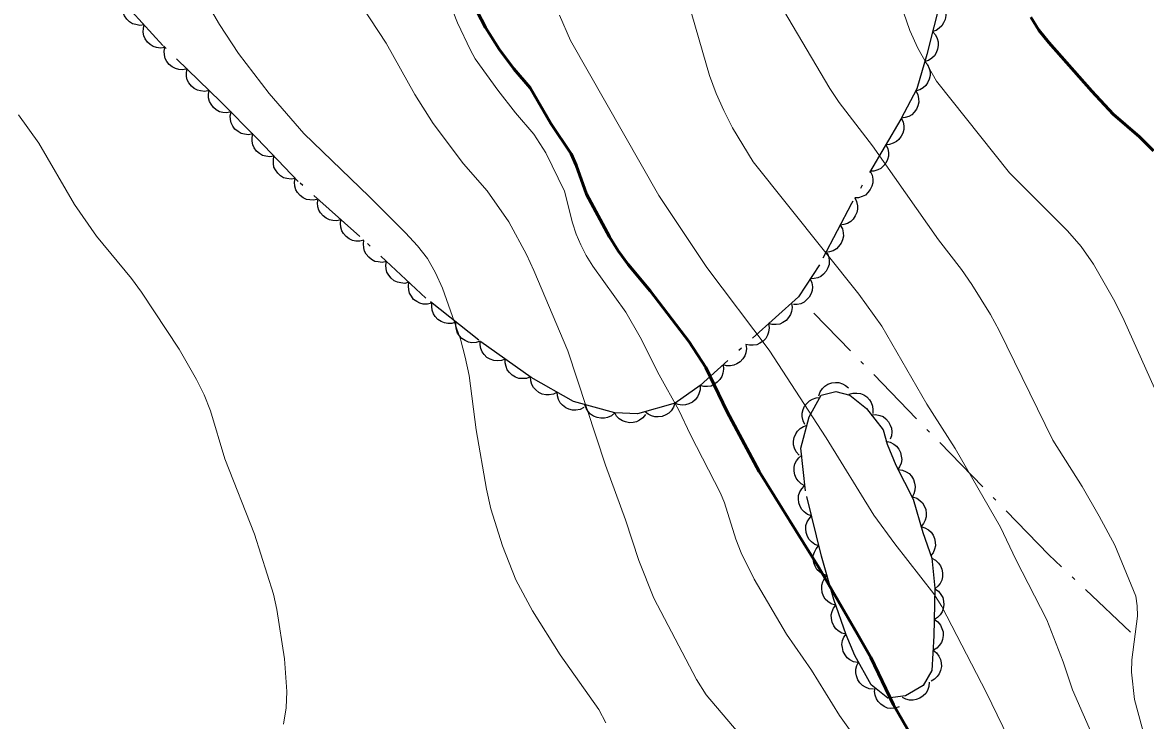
# Model space of a CAD drawing. Extents: x 356765 to 358572, y 5103174 to 5104650.
# Drawn here: x 357079.3 to 357134, y 5103805.6 to 5103839.6 of the extents above; entities that cross this region are included whole.
import ezdxf

# ---------------------------------------------------------------- set-up
doc = ezdxf.new("R2010")
doc.units = 0
doc.header["$LTSCALE"] = 0.6
doc.linetypes.add('DOT_DASHED', pattern=[7.7, 5, -1.2, 0.3, -1.2])
for name, color, linetype, lineweight in [('1', 7, 'Continuous', 53), ('2', 7, 'Continuous', 13), ('41', 7, 'DOT_DASHED', 25), ('44', 7, 'Continuous', 25)]:
    doc.layers.add(name, color=color, linetype=linetype, lineweight=lineweight)

msp = doc.modelspace()

# ---------------------------------------------------------------- linework, layer by layer
at = {"layer": '1'}
for points in [[(357125.22, 5103800.28), (357121.72, 5103806.36), (357120.62, 5103808.66), (357119.97, 5103809.79), (357118.08, 5103813.05), (357115.18, 5103817.71), (357113.62, 5103820.63), (357112.58, 5103822.78), (357111.78, 5103824.03), (357109.87, 5103826.51), (357108.8, 5103827.79), (357108.32, 5103828.46), (357107.89, 5103829.15), (357106.77, 5103831.23), (357106.27, 5103832.63), (357106.02, 5103833.19), (357105.03, 5103834.67), (357104.03, 5103836.4), (357103.23, 5103837.33), (357102.52, 5103838.29), (357101.86, 5103839.34), (357101.04, 5103840.92)], [(357134.37, 5103833.34), (357133.7, 5103834.01), (357132.42, 5103835.12), (357131.37, 5103836.24), (357129.29, 5103838.61), (357128.8, 5103839.21), (357128.41, 5103839.84)]]:
    msp.add_lwpolyline(points, dxfattribs=at)
at = {"layer": '2'}
for points in [[(357107.72, 5103805.48), (357107.37, 5103806.13), (357105.49, 5103808.79), (357104.14, 5103810.94), (357103.34, 5103812.44), (357102.69, 5103814.09), (357102.12, 5103815.9), (357101.9, 5103816.86), (357101.4, 5103819.74), (357101.07, 5103822.4), (357100.87, 5103823.28), (357100.64, 5103824.16), (357099.76, 5103826.65), (357099.42, 5103827.4), (357099.03, 5103828.09), (357098.54, 5103828.71), (357097.97, 5103829.34), (357096.19, 5103831.11), (357093.02, 5103834.17), (357091.33, 5103836.12), (357089.84, 5103838.07), (357088.91, 5103839.48), (357088.06, 5103840.94)], [(357114.98, 5103804.03), (357112.6, 5103806.84), (357112.13, 5103807.59), (357110.06, 5103811.55), (357109.33, 5103813.38), (357108.67, 5103815.37), (357107.7, 5103818.03), (357105.86, 5103823.59), (357104.21, 5103827.51), (357103.85, 5103828.28), (357102.99, 5103829.87), (357101.94, 5103831.38), (357100.79, 5103832.7), (357099.31, 5103834.67), (357098.42, 5103836.07), (357097.02, 5103838.57), (357095.43, 5103841.01)], [(357111.55, 5103841.22), (357112.77, 5103837), (357113.08, 5103836.13), (357113.46, 5103835.29), (357113.88, 5103834.46), (357114.89, 5103832.8), (357120.04, 5103826.36), (357121.16, 5103824.79), (357123.35, 5103821), (357124.73, 5103818.83), (357126.93, 5103815), (357127.67, 5103813.44), (357129.19, 5103810.5), (357129.98, 5103808.45), (357130.44, 5103807.09)], [(357120.63, 5103803.67), (357119.09, 5103805.83), (357117.72, 5103808.04), (357116.51, 5103809.8), (357114.94, 5103812.48), (357114.3, 5103813.76), (357114.04, 5103814.42), (357113.5, 5103816.19), (357113.29, 5103816.67), (357111.83, 5103819.51), (357111.27, 5103820.7), (357110.31, 5103822.42), (357109.39, 5103824.26), (357108.69, 5103825.47), (357107.08, 5103827.72), (357106.76, 5103828.23), (357106.5, 5103828.76), (357106.27, 5103829.28), (357106.1, 5103829.82), (357105.7, 5103831.37), (357104.79, 5103833.24), (357104.21, 5103834.15), (357103.31, 5103835.18), (357102.46, 5103836.28), (357101.35, 5103837.82), (357101.13, 5103838.24), (357100.49, 5103839.57), (357100.11, 5103840.55)], [(357134.36, 5103803.84), (357133.83, 5103805.23), (357133.45, 5103806.61), (357133.3, 5103807.95), (357133.32, 5103808.55), (357133.6, 5103810.67), (357133.59, 5103811.18), (357133.51, 5103811.65), (357132.49, 5103814.13), (357131.74, 5103815.55), (357130.9, 5103816.99), (357129.48, 5103819.24), (357126.87, 5103824.58), (357126.45, 5103825.36), (357125.54, 5103826.83), (357125.03, 5103827.55), (357123.91, 5103829), (357120.7, 5103833.57), (357119.08, 5103835.68), (357118.62, 5103836.37), (357116.15, 5103840.54)], [(357135.9, 5103792.25), (357133.87, 5103795.11), (357132.22, 5103797.92), (357131.02, 5103799.51), (357129.2, 5103801.71), (357128.48, 5103802.7), (357127.56, 5103804.23), (357126.24, 5103806.94), (357124.08, 5103811.15), (357123.69, 5103811.76), (357121.79, 5103814.2), (357120.77, 5103815.59), (357118.45, 5103819.36), (357115.67, 5103823.63), (357112.64, 5103827.66), (357110.29, 5103831.16), (357105.99, 5103838.71), (357105.46, 5103839.94)], [(357135.48, 5103819.43), (357132.95, 5103825.07), (357132.49, 5103826), (357131.46, 5103827.82), (357130.85, 5103828.67), (357130.19, 5103829.44), (357127.36, 5103832.26), (357123.82, 5103836.72), (357122.91, 5103838.34), (357122.52, 5103839.2), (357122.21, 5103840.09)], [(357092.02, 5103805.42), (357092.15, 5103806.21), (357092.18, 5103807), (357092.07, 5103808.59), (357091.7, 5103811), (357091.54, 5103811.75), (357090.61, 5103814.67), (357089.17, 5103818.34), (357088.47, 5103820.68), (357088.16, 5103821.45), (357087.79, 5103822.2), (357086.94, 5103823.67), (357085.11, 5103826.45), (357084.62, 5103827.11), (357082.92, 5103829.18), (357081.85, 5103830.72), (357080.11, 5103833.71), (357079.13, 5103835.09)], [(357130.44, 5103807.09), (357131.47, 5103804.72), (357131.86, 5103803.58), (357132.33, 5103802.47), (357132.62, 5103801.9), (357133.91, 5103799.93), (357135.17, 5103797.8), (357136.83, 5103794.62), (357139.15, 5103790.88), (357140.91, 5103788.66), (357141.27, 5103788.25), (357141.67, 5103787.93), (357143.02, 5103786.98), (357143.88, 5103786.3), (357146.12, 5103785.09), (357147.7, 5103784.13), (357149.13, 5103783.37), (357152.08, 5103782.16), (357154.21, 5103781.21), (357154.92, 5103780.82), (357155.45, 5103780.26), (357155.63, 5103779.71)]]:
    msp.add_lwpolyline(points, dxfattribs=at)
at = {"layer": '41'}
msp.add_lwpolyline([(357133.25, 5103809.9), (357129.29, 5103813.66), (357117.84, 5103825.43)], dxfattribs=at)
at = {"layer": '44', "linetype": 'DOT_DASHED'}
msp.add_lwpolyline([(357124.03, 5103840.74), (357123.34, 5103838.02), (357122.86, 5103836.36), (357122.07, 5103834.87), (357119.68, 5103830.77), (357118.11, 5103827.78), (357117.09, 5103826.22), (357112.31, 5103821.91), (357111.09, 5103821.05), (357109.26, 5103820.52), (357108.15, 5103820.57), (357106.14, 5103821.12), (357104.08, 5103822.3), (357101.53, 5103824.11), (357098.96, 5103826.16), (357095.74, 5103829.16), (357092.74, 5103831.84), (357090.74, 5103833.94), (357088.97, 5103835.72), (357086.15, 5103838.47), (357081.77, 5103843.3)], dxfattribs=at)
at = {"layer": '44'}
for points in [[(357085.24, 5103839.47), (357085.03, 5103839.44), (357084.83, 5103839.48), (357084.67, 5103839.52), (357084.53, 5103839.62), (357084.39, 5103839.74), (357084.29, 5103839.91), (357084.21, 5103840.05), (357084.19, 5103840.23), (357084.19, 5103840.41), (357084.23, 5103840.59)], [(357123.99, 5103840.59), (357124.13, 5103840.44), (357124.22, 5103840.25), (357124.27, 5103840.09), (357124.27, 5103839.92), (357124.24, 5103839.73), (357124.16, 5103839.56), (357124.08, 5103839.42), (357123.95, 5103839.3), (357123.79, 5103839.2), (357123.62, 5103839.14)], [(357086.25, 5103838.36), (357086.04, 5103838.33), (357085.84, 5103838.36), (357085.68, 5103838.41), (357085.53, 5103838.51), (357085.4, 5103838.63), (357085.29, 5103838.79), (357085.22, 5103838.94), (357085.19, 5103839.11), (357085.2, 5103839.3), (357085.24, 5103839.47)], [(357123.62, 5103839.14), (357123.76, 5103838.98), (357123.85, 5103838.8), (357123.9, 5103838.64), (357123.9, 5103838.46), (357123.87, 5103838.28), (357123.79, 5103838.11), (357123.71, 5103837.96), (357123.58, 5103837.85), (357123.42, 5103837.74), (357123.25, 5103837.68)], [(357087.33, 5103837.32), (357087.12, 5103837.28), (357086.92, 5103837.3), (357086.76, 5103837.34), (357086.61, 5103837.42), (357086.46, 5103837.54), (357086.35, 5103837.69), (357086.27, 5103837.83), (357086.23, 5103838.01), (357086.22, 5103838.19), (357086.25, 5103838.37)], [(357123.24, 5103837.69), (357123.38, 5103837.53), (357123.46, 5103837.34), (357123.5, 5103837.18), (357123.5, 5103837), (357123.46, 5103836.82), (357123.38, 5103836.65), (357123.29, 5103836.51), (357123.16, 5103836.4), (357123, 5103836.3), (357122.83, 5103836.25)], [(357088.4, 5103836.27), (357088.2, 5103836.23), (357087.99, 5103836.25), (357087.83, 5103836.29), (357087.68, 5103836.37), (357087.54, 5103836.49), (357087.42, 5103836.65), (357087.34, 5103836.79), (357087.3, 5103836.96), (357087.3, 5103837.14), (357087.33, 5103837.32)], [(357089.48, 5103835.23), (357089.27, 5103835.19), (357089.07, 5103835.2), (357088.91, 5103835.24), (357088.75, 5103835.33), (357088.61, 5103835.44), (357088.5, 5103835.6), (357088.42, 5103835.74), (357088.38, 5103835.91), (357088.37, 5103836.1), (357088.4, 5103836.27)], [(357122.8, 5103836.25), (357122.9, 5103836.07), (357122.94, 5103835.87), (357122.95, 5103835.71), (357122.91, 5103835.53), (357122.84, 5103835.36), (357122.72, 5103835.21), (357122.61, 5103835.09), (357122.46, 5103835.01), (357122.28, 5103834.95), (357122.1, 5103834.93)], [(357090.53, 5103834.16), (357090.32, 5103834.12), (357090.12, 5103834.14), (357089.96, 5103834.18), (357089.81, 5103834.27), (357089.66, 5103834.39), (357089.55, 5103834.54), (357089.47, 5103834.69), (357089.44, 5103834.86), (357089.43, 5103835.04), (357089.47, 5103835.22)], [(357122.1, 5103834.93), (357122.19, 5103834.74), (357122.23, 5103834.54), (357122.23, 5103834.37), (357122.18, 5103834.2), (357122.1, 5103834.04), (357121.98, 5103833.89), (357121.86, 5103833.78), (357121.71, 5103833.7), (357121.53, 5103833.64), (357121.35, 5103833.63)], [(357091.56, 5103833.07), (357091.36, 5103833.04), (357091.16, 5103833.07), (357091, 5103833.11), (357090.85, 5103833.2), (357090.71, 5103833.32), (357090.6, 5103833.48), (357090.53, 5103833.63), (357090.49, 5103833.8), (357090.49, 5103833.98), (357090.53, 5103834.16)], [(357121.35, 5103833.63), (357121.44, 5103833.44), (357121.47, 5103833.24), (357121.47, 5103833.08), (357121.43, 5103832.91), (357121.35, 5103832.74), (357121.22, 5103832.59), (357121.11, 5103832.48), (357120.95, 5103832.4), (357120.77, 5103832.35), (357120.59, 5103832.34)], [(357092.6, 5103831.99), (357092.39, 5103831.95), (357092.19, 5103831.98), (357092.03, 5103832.02), (357091.88, 5103832.11), (357091.74, 5103832.24), (357091.64, 5103832.4), (357091.56, 5103832.54), (357091.53, 5103832.71), (357091.53, 5103832.9), (357091.56, 5103833.07)], [(357093.71, 5103830.98), (357093.5, 5103830.93), (357093.3, 5103830.94), (357093.14, 5103830.97), (357092.98, 5103831.05), (357092.83, 5103831.16), (357092.71, 5103831.31), (357092.63, 5103831.44), (357092.58, 5103831.61), (357092.56, 5103831.8), (357092.59, 5103831.98)], [(357120.59, 5103832.34), (357120.68, 5103832.15), (357120.71, 5103831.95), (357120.72, 5103831.78), (357120.67, 5103831.61), (357120.59, 5103831.45), (357120.47, 5103831.3), (357120.35, 5103831.18), (357120.19, 5103831.11), (357120.02, 5103831.05), (357119.84, 5103831.04)], [(357094.82, 5103829.98), (357094.62, 5103829.93), (357094.42, 5103829.94), (357094.26, 5103829.97), (357094.1, 5103830.05), (357093.95, 5103830.16), (357093.83, 5103830.31), (357093.74, 5103830.44), (357093.7, 5103830.61), (357093.68, 5103830.8), (357093.71, 5103830.98)], [(357119.83, 5103831.05), (357119.92, 5103830.86), (357119.96, 5103830.66), (357119.97, 5103830.5), (357119.94, 5103830.33), (357119.86, 5103830.16), (357119.75, 5103830), (357119.64, 5103829.89), (357119.48, 5103829.8), (357119.31, 5103829.74), (357119.13, 5103829.72)], [(357095.94, 5103828.98), (357095.74, 5103828.93), (357095.54, 5103828.94), (357095.38, 5103828.97), (357095.22, 5103829.05), (357095.07, 5103829.16), (357094.95, 5103829.31), (357094.86, 5103829.44), (357094.82, 5103829.61), (357094.8, 5103829.8), (357094.82, 5103829.98)], [(357119.13, 5103829.72), (357119.23, 5103829.54), (357119.27, 5103829.34), (357119.28, 5103829.17), (357119.24, 5103829), (357119.17, 5103828.83), (357119.05, 5103828.68), (357118.94, 5103828.56), (357118.78, 5103828.47), (357118.61, 5103828.41), (357118.43, 5103828.39)], [(357097.04, 5103827.95), (357096.83, 5103827.9), (357096.63, 5103827.92), (357096.47, 5103827.95), (357096.31, 5103828.04), (357096.17, 5103828.15), (357096.05, 5103828.3), (357095.97, 5103828.44), (357095.93, 5103828.61), (357095.91, 5103828.8), (357095.94, 5103828.97)], [(357118.49, 5103828.36), (357118.57, 5103828.16), (357118.59, 5103827.96), (357118.58, 5103827.8), (357118.53, 5103827.63), (357118.44, 5103827.47), (357118.31, 5103827.33), (357118.19, 5103827.22), (357118.03, 5103827.15), (357117.85, 5103827.11), (357117.67, 5103827.1)], [(357098.13, 5103826.93), (357097.93, 5103826.88), (357097.73, 5103826.9), (357097.57, 5103826.93), (357097.41, 5103827.01), (357097.27, 5103827.13), (357097.15, 5103827.28), (357097.06, 5103827.42), (357097.02, 5103827.59), (357097.01, 5103827.77), (357097.04, 5103827.95)], [(357117.67, 5103827.1), (357117.75, 5103826.91), (357117.77, 5103826.71), (357117.76, 5103826.54), (357117.71, 5103826.38), (357117.62, 5103826.21), (357117.49, 5103826.07), (357117.37, 5103825.96), (357117.21, 5103825.89), (357117.03, 5103825.85), (357116.85, 5103825.85)], [(357099.23, 5103825.91), (357099.03, 5103825.86), (357098.83, 5103825.87), (357098.66, 5103825.91), (357098.51, 5103825.99), (357098.36, 5103826.1), (357098.25, 5103826.26), (357098.16, 5103826.4), (357098.12, 5103826.57), (357098.11, 5103826.75), (357098.13, 5103826.93)], [(357100.42, 5103824.99), (357100.22, 5103824.93), (357100.02, 5103824.93), (357099.86, 5103824.95), (357099.7, 5103825.02), (357099.54, 5103825.12), (357099.41, 5103825.27), (357099.32, 5103825.4), (357099.26, 5103825.57), (357099.24, 5103825.75), (357099.25, 5103825.93)], [(357116.76, 5103825.92), (357116.79, 5103825.71), (357116.76, 5103825.51), (357116.71, 5103825.36), (357116.61, 5103825.21), (357116.49, 5103825.07), (357116.33, 5103824.97), (357116.18, 5103824.9), (357116, 5103824.87), (357115.82, 5103824.87), (357115.64, 5103824.92)], [(357101.6, 5103824.06), (357101.4, 5103824), (357101.19, 5103823.99), (357101.03, 5103824.01), (357100.87, 5103824.09), (357100.71, 5103824.19), (357100.59, 5103824.33), (357100.49, 5103824.46), (357100.44, 5103824.63), (357100.41, 5103824.81), (357100.42, 5103824.99)], [(357115.64, 5103824.92), (357115.67, 5103824.71), (357115.64, 5103824.51), (357115.59, 5103824.35), (357115.5, 5103824.2), (357115.37, 5103824.07), (357115.21, 5103823.97), (357115.06, 5103823.89), (357114.89, 5103823.87), (357114.71, 5103823.87), (357114.53, 5103823.91)], [(357102.82, 5103823.19), (357102.63, 5103823.12), (357102.42, 5103823.11), (357102.26, 5103823.12), (357102.09, 5103823.18), (357101.93, 5103823.27), (357101.8, 5103823.41), (357101.7, 5103823.54), (357101.63, 5103823.7), (357101.59, 5103823.88), (357101.6, 5103824.06)], [(357114.53, 5103823.91), (357114.56, 5103823.71), (357114.53, 5103823.5), (357114.48, 5103823.35), (357114.38, 5103823.2), (357114.26, 5103823.06), (357114.1, 5103822.96), (357113.95, 5103822.89), (357113.78, 5103822.86), (357113.59, 5103822.86), (357113.42, 5103822.91)], [(357104.04, 5103822.32), (357103.85, 5103822.25), (357103.65, 5103822.24), (357103.48, 5103822.25), (357103.32, 5103822.31), (357103.16, 5103822.41), (357103.02, 5103822.54), (357102.92, 5103822.67), (357102.86, 5103822.83), (357102.82, 5103823.01), (357102.82, 5103823.19)], [(357113.42, 5103822.91), (357113.45, 5103822.7), (357113.41, 5103822.5), (357113.37, 5103822.34), (357113.27, 5103822.19), (357113.14, 5103822.06), (357112.98, 5103821.96), (357112.84, 5103821.88), (357112.66, 5103821.86), (357112.48, 5103821.86), (357112.3, 5103821.9)], [(357105.34, 5103821.58), (357105.16, 5103821.48), (357104.96, 5103821.45), (357104.79, 5103821.45), (357104.62, 5103821.49), (357104.45, 5103821.57), (357104.31, 5103821.69), (357104.19, 5103821.81), (357104.11, 5103821.96), (357104.06, 5103822.14), (357104.04, 5103822.32)], [(357112.3, 5103821.9), (357112.31, 5103821.7), (357112.25, 5103821.5), (357112.18, 5103821.35), (357112.07, 5103821.21), (357111.93, 5103821.09), (357111.76, 5103821.01), (357111.6, 5103820.96), (357111.43, 5103820.95), (357111.24, 5103820.98), (357111.08, 5103821.04)], [(357118.08, 5103821.4), (357118.15, 5103821.59), (357118.27, 5103821.76), (357118.38, 5103821.88), (357118.53, 5103821.97), (357118.71, 5103822.03), (357118.9, 5103822.05), (357119.06, 5103822.05), (357119.23, 5103821.99), (357119.39, 5103821.9), (357119.53, 5103821.79)], [(357106.65, 5103820.83), (357106.46, 5103820.74), (357106.26, 5103820.71), (357106.09, 5103820.7), (357105.92, 5103820.75), (357105.76, 5103820.82), (357105.61, 5103820.95), (357105.49, 5103821.06), (357105.41, 5103821.22), (357105.36, 5103821.4), (357105.34, 5103821.58)], [(357111.07, 5103821.05), (357111.01, 5103820.85), (357110.89, 5103820.68), (357110.78, 5103820.56), (357110.63, 5103820.47), (357110.46, 5103820.4), (357110.27, 5103820.38), (357110.1, 5103820.38), (357109.94, 5103820.43), (357109.77, 5103820.51), (357109.63, 5103820.63)], [(357117.41, 5103820.01), (357117.32, 5103820.19), (357117.28, 5103820.39), (357117.28, 5103820.56), (357117.32, 5103820.73), (357117.39, 5103820.9), (357117.51, 5103821.05), (357117.63, 5103821.16), (357117.78, 5103821.24), (357117.96, 5103821.3), (357118.14, 5103821.32)], [(357119.54, 5103821.48), (357119.74, 5103821.54), (357119.94, 5103821.54), (357120.11, 5103821.52), (357120.27, 5103821.45), (357120.42, 5103821.35), (357120.55, 5103821.2), (357120.64, 5103821.07), (357120.7, 5103820.9), (357120.72, 5103820.72), (357120.71, 5103820.54)], [(357108.15, 5103820.57), (357107.99, 5103820.43), (357107.8, 5103820.35), (357107.65, 5103820.31), (357107.47, 5103820.31), (357107.29, 5103820.34), (357107.11, 5103820.42), (357106.97, 5103820.51), (357106.86, 5103820.64), (357106.76, 5103820.8), (357106.7, 5103820.97)], [(357109.65, 5103820.5), (357109.52, 5103820.33), (357109.36, 5103820.21), (357109.21, 5103820.13), (357109.04, 5103820.1), (357108.86, 5103820.09), (357108.67, 5103820.13), (357108.52, 5103820.18), (357108.37, 5103820.28), (357108.24, 5103820.42), (357108.15, 5103820.57)], [(357120.64, 5103820.48), (357120.85, 5103820.49), (357121.05, 5103820.45), (357121.21, 5103820.39), (357121.35, 5103820.28), (357121.47, 5103820.14), (357121.56, 5103819.98), (357121.62, 5103819.82), (357121.64, 5103819.65), (357121.62, 5103819.46), (357121.56, 5103819.29)], [(357117.12, 5103818.52), (357116.98, 5103818.68), (357116.9, 5103818.86), (357116.85, 5103819.02), (357116.85, 5103819.2), (357116.89, 5103819.38), (357116.97, 5103819.55), (357117.05, 5103819.69), (357117.18, 5103819.81), (357117.34, 5103819.91), (357117.51, 5103819.97)], [(357121.35, 5103819.19), (357121.56, 5103819.15), (357121.74, 5103819.05), (357121.87, 5103818.95), (357121.98, 5103818.81), (357122.06, 5103818.65), (357122.1, 5103818.46), (357122.12, 5103818.3), (357122.09, 5103818.13), (357122.02, 5103817.95), (357121.92, 5103817.8)], [(357117.4, 5103817.02), (357117.22, 5103817.12), (357117.08, 5103817.26), (357116.98, 5103817.39), (357116.91, 5103817.55), (357116.88, 5103817.74), (357116.89, 5103817.93), (357116.92, 5103818.09), (357117, 5103818.24), (357117.11, 5103818.39), (357117.25, 5103818.51)], [(357121.94, 5103817.81), (357122.15, 5103817.78), (357122.34, 5103817.7), (357122.48, 5103817.62), (357122.59, 5103817.49), (357122.69, 5103817.33), (357122.75, 5103817.15), (357122.78, 5103816.99), (357122.76, 5103816.81), (357122.71, 5103816.63), (357122.63, 5103816.47)], [(357117.73, 5103815.56), (357117.53, 5103815.63), (357117.37, 5103815.75), (357117.25, 5103815.87), (357117.17, 5103816.02), (357117.11, 5103816.2), (357117.1, 5103816.39), (357117.1, 5103816.55), (357117.16, 5103816.72), (357117.25, 5103816.88), (357117.37, 5103817.01)], [(357122.65, 5103816.48), (357122.85, 5103816.42), (357123.01, 5103816.3), (357123.13, 5103816.19), (357123.22, 5103816.04), (357123.29, 5103815.87), (357123.31, 5103815.68), (357123.31, 5103815.51), (357123.26, 5103815.35), (357123.18, 5103815.18), (357123.06, 5103815.04)], [(357118.09, 5103814.1), (357117.89, 5103814.17), (357117.73, 5103814.29), (357117.61, 5103814.41), (357117.53, 5103814.56), (357117.47, 5103814.74), (357117.45, 5103814.93), (357117.46, 5103815.09), (357117.52, 5103815.26), (357117.61, 5103815.42), (357117.73, 5103815.56)], [(357123.05, 5103815.04), (357123.25, 5103814.98), (357123.42, 5103814.88), (357123.55, 5103814.77), (357123.65, 5103814.62), (357123.72, 5103814.46), (357123.75, 5103814.27), (357123.76, 5103814.1), (357123.72, 5103813.93), (357123.65, 5103813.76), (357123.54, 5103813.62)], [(357118.48, 5103812.65), (357118.28, 5103812.72), (357118.11, 5103812.83), (357117.99, 5103812.94), (357117.9, 5103813.1), (357117.84, 5103813.27), (357117.81, 5103813.46), (357117.81, 5103813.62), (357117.87, 5103813.79), (357117.95, 5103813.95), (357118.07, 5103814.09)], [(357123.58, 5103813.5), (357123.76, 5103813.4), (357123.91, 5103813.26), (357124.01, 5103813.13), (357124.07, 5103812.96), (357124.11, 5103812.78), (357124.1, 5103812.59), (357124.07, 5103812.43), (357123.99, 5103812.27), (357123.88, 5103812.13), (357123.74, 5103812.01)], [(357118.89, 5103811.21), (357118.69, 5103811.27), (357118.53, 5103811.39), (357118.4, 5103811.5), (357118.31, 5103811.65), (357118.25, 5103811.83), (357118.23, 5103812.02), (357118.23, 5103812.18), (357118.28, 5103812.35), (357118.36, 5103812.51), (357118.48, 5103812.65)], [(357123.74, 5103812.01), (357123.91, 5103811.89), (357124.03, 5103811.73), (357124.12, 5103811.58), (357124.16, 5103811.41), (357124.17, 5103811.23), (357124.13, 5103811.04), (357124.09, 5103810.88), (357123.99, 5103810.74), (357123.86, 5103810.61), (357123.71, 5103810.51)], [(357119.41, 5103809.8), (357119.21, 5103809.85), (357119.03, 5103809.96), (357118.91, 5103810.06), (357118.81, 5103810.21), (357118.73, 5103810.38), (357118.7, 5103810.56), (357118.69, 5103810.73), (357118.73, 5103810.9), (357118.8, 5103811.07), (357118.91, 5103811.21)], [(357123.71, 5103810.51), (357123.88, 5103810.39), (357124, 5103810.23), (357124.08, 5103810.08), (357124.13, 5103809.91), (357124.14, 5103809.73), (357124.1, 5103809.54), (357124.05, 5103809.39), (357123.95, 5103809.24), (357123.83, 5103809.11), (357123.67, 5103809.01)], [(357119.98, 5103808.41), (357119.77, 5103808.45), (357119.6, 5103808.55), (357119.46, 5103808.65), (357119.36, 5103808.79), (357119.27, 5103808.95), (357119.23, 5103809.14), (357119.21, 5103809.3), (357119.24, 5103809.48), (357119.31, 5103809.65), (357119.41, 5103809.8)], [(357123.65, 5103809.01), (357123.81, 5103808.88), (357123.93, 5103808.72), (357124.01, 5103808.57), (357124.04, 5103808.4), (357124.05, 5103808.22), (357124.01, 5103808.03), (357123.95, 5103807.87), (357123.85, 5103807.73), (357123.71, 5103807.61), (357123.56, 5103807.51)], [(357120.75, 5103807.12), (357120.54, 5103807.14), (357120.35, 5103807.21), (357120.21, 5103807.3), (357120.08, 5103807.42), (357119.98, 5103807.58), (357119.92, 5103807.76), (357119.88, 5103807.91), (357119.89, 5103808.09), (357119.94, 5103808.27), (357120.02, 5103808.43)], [(357123.46, 5103807.46), (357123.44, 5103807.25), (357123.37, 5103807.06), (357123.29, 5103806.91), (357123.17, 5103806.79), (357123.01, 5103806.68), (357122.83, 5103806.62), (357122.68, 5103806.58), (357122.5, 5103806.59), (357122.32, 5103806.63), (357122.16, 5103806.71)], [(357121.99, 5103806.25), (357121.79, 5103806.19), (357121.59, 5103806.18), (357121.43, 5103806.2), (357121.27, 5103806.27), (357121.11, 5103806.38), (357120.98, 5103806.52), (357120.89, 5103806.65), (357120.83, 5103806.82), (357120.8, 5103807), (357120.82, 5103807.18)]]:
    msp.add_lwpolyline(points, dxfattribs=at)
at = {"layer": '44', "linetype": 'DOT_DASHED'}
msp.add_lwpolyline([(357123.58, 5103813.5), (357123.74, 5103812.03), (357123.69, 5103809.72), (357123.59, 5103808.03), (357123.17, 5103807.29), (357122.3, 5103806.79), (357121.45, 5103806.68), (357120.63, 5103807.33), (357119.84, 5103808.75), (357119.42, 5103809.77), (357118.81, 5103811.49), (357118.21, 5103813.59), (357117.43, 5103816.78), (357117.21, 5103818.86), (357117.62, 5103820.38), (357118.2, 5103821.43), (357118.91, 5103821.62), (357119.59, 5103821.44), (357120.41, 5103820.78), (357121.21, 5103819.75), (357121.41, 5103819.05), (357121.83, 5103818.03), (357122.68, 5103816.37), (357123.15, 5103814.74)], close=True, dxfattribs=at)

doc.saveas('drawing.dxf')
